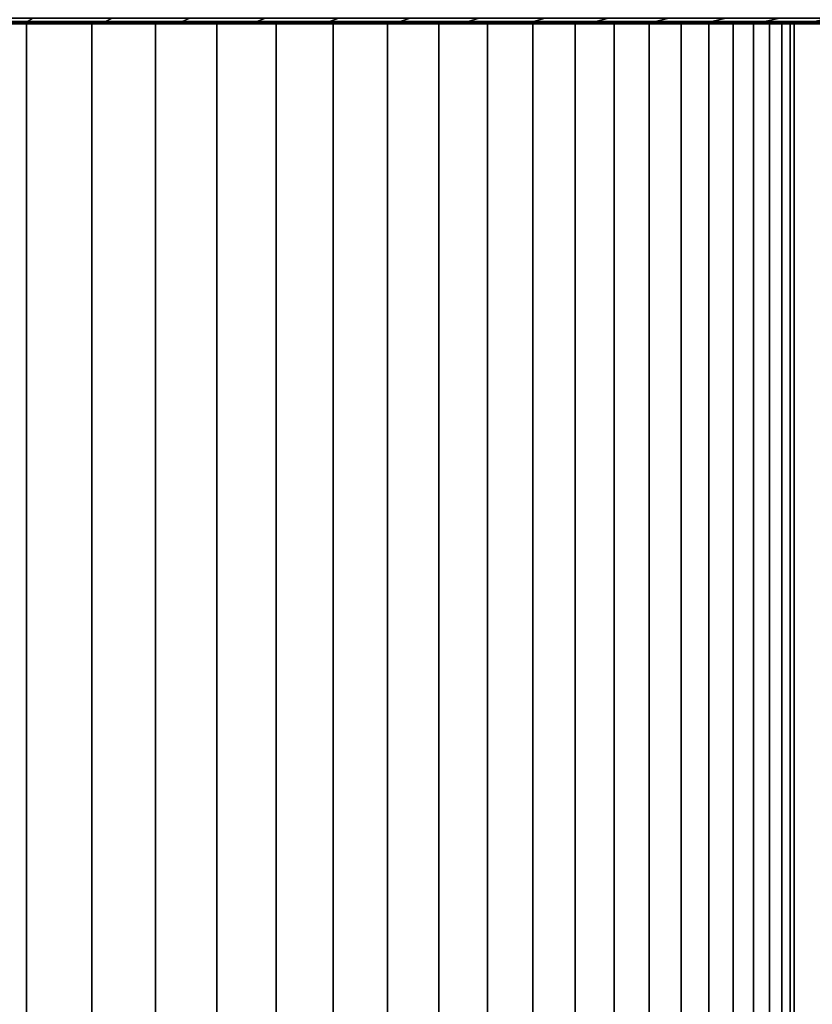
# Model space of a CAD drawing. Header units: metres. Extents: x -109 to 109, y -100 to 58.
# Tile 630 of 642: x 81.49 to 89.68, y 37.67 to 47.84. Entities that reach past the tile are written whole.
import ezdxf

# ---------------------------------------------------------------- set-up
doc = ezdxf.new("R2010")
doc.units = ezdxf.units.M
doc.layers.add('solid_21_062_100_XXX', color=7, linetype='CONTINUOUS')

msp = doc.modelspace()

# ---------------------------------------------------------------- linework, layer by layer
at = {"layer": 'solid_21_062_100_XXX'}
for points in [[(81.568405, 47.827278, 15.320876), (80.745811, 47.827278, 15.568913), (80.694618, 47.80682, 15.381207), (81.507294, 47.80682, 15.136161)], [(80.745811, 47.827278, -15.568913), (81.568405, 47.827278, -15.320876), (81.507294, 47.80682, -15.136161), (80.694618, 47.80682, -15.381207)], [(81.628914, 47.861267, 15.503784), (80.796501, 47.861267, 15.754783), (80.745811, 47.827278, 15.568913), (81.568405, 47.827278, 15.320876)], [(80.796501, 47.861267, -15.754783), (81.628914, 47.861267, -15.503784), (81.568405, 47.827278, -15.320876), (80.745811, 47.827278, -15.568913)], [(82.376633, 47.827278, 15.02941), (81.568405, 47.827278, 15.320876), (81.507294, 47.80682, 15.136161), (82.305779, 47.80682, 14.848209)], [(81.568405, 47.827278, -15.320876), (82.376633, 47.827278, -15.02941), (82.305779, 47.80682, -14.848209), (81.507294, 47.80682, -15.136161)], [(82.446785, 47.861267, 15.208838), (81.628914, 47.861267, 15.503784), (81.568405, 47.827278, 15.320876), (82.376633, 47.827278, 15.02941)], [(81.628914, 47.861267, -15.503784), (82.446785, 47.861267, -15.208838), (82.376633, 47.827278, -15.02941), (81.568405, 47.827278, -15.320876)], [(83.168198, 47.827278, 14.695342), (82.376633, 47.827278, 15.02941), (82.305779, 47.80682, 14.848209), (83.087807, 47.80682, 14.518168)], [(82.376633, 47.827278, -15.02941), (83.168198, 47.827278, -14.695342), (83.087807, 47.80682, -14.518168), (82.305779, 47.80682, -14.848209)], [(83.24781, 47.861267, 14.870782), (82.446785, 47.861267, 15.208838), (82.376633, 47.827278, 15.02941), (83.168198, 47.827278, 14.695342)], [(82.446785, 47.861267, -15.208838), (83.24781, 47.861267, -14.870782), (83.168198, 47.827278, -14.695342), (82.376633, 47.827278, -15.02941)], [(83.940865, 47.827278, 14.319618), (83.168198, 47.827278, 14.695342), (83.087807, 47.80682, 14.518168), (83.851158, 47.80682, 14.146975)], [(83.168198, 47.827278, -14.695342), (83.940865, 47.827278, -14.319618), (83.851158, 47.80682, -14.146975), (83.087807, 47.80682, -14.518168)], [(84.029701, 47.861267, 14.490573), (83.24781, 47.861267, 14.870782), (83.168198, 47.827278, 14.695342), (83.940865, 47.827278, 14.319618)], [(83.24781, 47.861267, -14.870782), (84.029701, 47.861267, -14.490573), (83.940865, 47.827278, -14.319618), (83.168198, 47.827278, -14.695342)], [(84.692444, 47.827278, 13.903304), (83.940865, 47.827278, 14.319618), (83.851158, 47.80682, 14.146975), (84.593674, 47.80682, 13.73568)], [(83.940865, 47.827278, -14.319618), (84.692444, 47.827278, -13.903304), (84.593674, 47.80682, -13.73568), (83.851158, 47.80682, -14.146975)], [(84.790245, 47.861267, 14.069288), (84.029701, 47.861267, 14.490573), (83.940865, 47.827278, 14.319618), (84.692444, 47.827278, 13.903304)], [(84.029701, 47.861267, -14.490573), (84.790245, 47.861267, -14.069288), (84.692444, 47.827278, -13.903304), (83.940865, 47.827278, -14.319618)], [(85.420792, 47.827278, 13.447578), (84.692444, 47.827278, 13.903304), (84.593674, 47.80682, 13.73568), (85.31324, 47.80682, 13.285449)], [(84.692444, 47.827278, -13.903304), (85.420792, 47.827278, -13.447578), (85.31324, 47.80682, -13.285449), (84.593674, 47.80682, -13.73568)], [(85.527298, 47.861267, 13.608123), (84.790245, 47.861267, 14.069288), (84.692444, 47.827278, 13.903304), (85.420792, 47.827278, 13.447578)], [(84.790245, 47.861267, -14.069288), (85.527298, 47.861267, -13.608123), (85.420792, 47.827278, -13.447578), (84.692444, 47.827278, -13.903304)], [(86.123863, 47.827278, 12.953735), (85.420792, 47.827278, 13.447578), (85.31324, 47.80682, 13.285449), (86.007828, 47.80682, 12.79756)], [(85.420792, 47.827278, -13.447578), (86.123863, 47.827278, -12.953735), (86.007828, 47.80682, -12.79756), (85.31324, 47.80682, -13.285449)], [(86.238754, 47.861267, 13.108383), (85.527298, 47.861267, 13.608123), (85.420792, 47.827278, 13.447578), (86.123863, 47.827278, 12.953735)], [(85.527298, 47.861267, -13.608123), (86.238754, 47.861267, -13.108383), (86.123863, 47.827278, -12.953735), (85.420792, 47.827278, -13.447578)], [(86.799644, 47.827278, 12.423173), (86.123863, 47.827278, 12.953735), (86.007828, 47.80682, 12.79756), (86.675468, 47.80682, 12.273395)], [(86.123863, 47.827278, -12.953735), (86.799644, 47.827278, -12.423173), (86.675468, 47.80682, -12.273395), (86.007828, 47.80682, -12.79756)], [(86.922607, 47.861267, 12.571487), (86.238754, 47.861267, 13.108383), (86.123863, 47.827278, 12.953735), (86.799644, 47.827278, 12.423173)], [(86.238754, 47.861267, -13.108383), (86.922607, 47.861267, -12.571487), (86.799644, 47.827278, -12.423173), (86.123863, 47.827278, -12.953735)], [(87.446236, 47.827278, 11.857396), (86.799644, 47.827278, 12.423173), (86.675468, 47.80682, 12.273395), (87.314262, 47.80682, 11.714438)], [(86.799644, 47.827278, -12.423173), (87.446236, 47.827278, -11.857396), (87.314262, 47.80682, -11.714438), (86.675468, 47.80682, -12.273395)], [(87.57692, 47.861267, 11.998956), (86.922607, 47.861267, 12.571487), (86.799644, 47.827278, 12.423173), (87.446236, 47.827278, 11.857396)], [(86.922607, 47.861267, -12.571487), (87.57692, 47.861267, -11.998956), (87.446236, 47.827278, -11.857396), (86.799644, 47.827278, -12.423173)], [(88.061798, 47.827278, 11.258008), (87.446236, 47.827278, 11.857396), (87.314262, 47.80682, 11.714438), (87.922409, 47.80682, 11.122277)], [(87.446236, 47.827278, -11.857396), (88.061798, 47.827278, -11.258008), (87.922409, 47.80682, -11.122277), (87.314262, 47.80682, -11.714438)], [(88.199829, 47.861267, 11.392411), (87.57692, 47.861267, 11.998956), (87.446236, 47.827278, 11.857396), (88.061798, 47.827278, 11.258008)], [(87.57692, 47.861267, -11.998956), (88.199829, 47.861267, -11.392411), (88.061798, 47.827278, -11.258008), (87.446236, 47.827278, -11.857396)], [(88.644592, 47.827278, 10.626708), (88.061798, 47.827278, 11.258008), (87.922409, 47.80682, 11.122277), (88.498169, 47.80682, 10.498588)], [(88.061798, 47.827278, -11.258008), (88.644592, 47.827278, -10.626708), (88.498169, 47.80682, -10.498588), (87.922409, 47.80682, -11.122277)], [(88.789574, 47.861267, 10.753574), (88.199829, 47.861267, 11.392411), (88.061798, 47.827278, 11.258008), (88.644592, 47.827278, 10.626708)], [(88.199829, 47.861267, -11.392411), (88.789574, 47.861267, -10.753574), (88.644592, 47.827278, -10.626708), (88.061798, 47.827278, -11.258008)], [(89.192955, 47.827278, 9.965285), (88.644592, 47.827278, 10.626708), (88.498169, 47.80682, 10.498588), (89.039925, 47.80682, 9.84514)], [(88.644592, 47.827278, -10.626708), (89.192955, 47.827278, -9.965285), (89.039925, 47.80682, -9.84514), (88.498169, 47.80682, -10.498588)], [(89.34449, 47.861267, 10.084255), (88.789574, 47.861267, 10.753574), (88.644592, 47.827278, 10.626708), (89.192955, 47.827278, 9.965285)], [(88.789574, 47.861267, -10.753574), (89.34449, 47.861267, -10.084255), (89.192955, 47.827278, -9.965285), (88.644592, 47.827278, -10.626708)], [(89.705338, 47.827278, 9.275615), (89.192955, 47.827278, 9.965285), (89.039925, 47.80682, 9.84514), (89.546127, 47.80682, 9.163784)], [(89.192955, 47.827278, -9.965285), (89.705338, 47.827278, -9.275615), (89.546127, 47.80682, -9.163784), (89.039925, 47.80682, -9.84514)], [(89.862991, 47.861267, 9.386352), (89.34449, 47.861267, 10.084255), (89.192955, 47.827278, 9.965285), (89.705338, 47.827278, 9.275615)], [(89.34449, 47.861267, -10.084255), (89.862991, 47.861267, -9.386352), (89.705338, 47.827278, -9.275615), (89.192955, 47.827278, -9.965285)], [(90.18029, 47.827278, 8.559651), (89.705338, 47.827278, 9.275615), (89.546127, 47.80682, 9.163784), (90.01535, 47.80682, 8.456453)], [(89.705338, 47.827278, -9.275615), (90.18029, 47.827278, -8.559651), (90.01535, 47.80682, -8.456453), (89.546127, 47.80682, -9.163784)], [(81.507294, 47.80682, 15.136161), (80.694618, 47.80682, 15.381207), (81.19677, 47.799999, 15.030868)], [(80.694618, 47.80682, -15.381207), (81.507294, 47.80682, -15.136161), (81.196678, 47.799999, -15.030895), (80.780479, 47.799999, -15.154674)], [(81.560493, 47.799999, 11.974616), (80.868645, 47.799999, 12.243976), (80.868645, 28.5, 12.243977), (81.560509, 28.5, 11.974607)], [(80.868645, 47.799999, -12.243976), (81.560493, 47.799999, -11.974616), (81.560509, 28.5, -11.974607), (80.868645, 28.5, -12.243977)], [(81.609238, 47.799999, 14.895717), (81.19677, 47.799999, 15.030868), (80.868645, 47.799999, 12.243976), (81.560493, 47.799999, 11.974616)], [(81.609154, 47.799999, -14.895746), (81.560493, 47.799999, -11.974616), (80.868645, 47.799999, -12.243976), (81.196678, 47.799999, -15.030895)], [(81.507294, 47.80682, -15.136161), (81.609154, 47.799999, -14.895746), (81.196678, 47.799999, -15.030895)], [(81.507294, 47.80682, 15.136161), (81.19677, 47.799999, 15.030868), (81.609238, 47.799999, 14.895717)], [(81.507294, 47.80682, 15.136161), (81.609238, 47.799999, 14.895717), (82.017776, 47.799999, 14.749263)], [(82.305779, 47.80682, 14.848209), (81.507294, 47.80682, 15.136161), (82.017776, 47.799999, 14.749263)], [(81.507294, 47.80682, -15.136161), (82.305779, 47.80682, -14.848209), (81.609154, 47.799999, -14.895746)], [(82.235855, 47.799999, 11.666187), (81.560493, 47.799999, 11.974616), (81.560509, 28.5, 11.974607), (82.235878, 28.5, 11.66618)], [(81.560493, 47.799999, -11.974616), (82.235855, 47.799999, -11.666187), (82.235878, 28.5, -11.66618), (81.560509, 28.5, -11.974607)], [(82.017776, 47.799999, 14.749263), (81.609238, 47.799999, 14.895717), (81.560493, 47.799999, 11.974616), (82.235855, 47.799999, 11.666187)], [(82.421921, 47.799999, -14.591693), (82.235855, 47.799999, -11.666187), (81.560493, 47.799999, -11.974616), (82.017693, 47.799999, -14.749294)], [(81.609154, 47.799999, -14.895746), (82.017693, 47.799999, -14.749294), (81.560493, 47.799999, -11.974616)], [(82.305779, 47.80682, -14.848209), (82.017693, 47.799999, -14.749294), (81.609154, 47.799999, -14.895746)], [(82.305779, 47.80682, -14.848209), (82.421921, 47.799999, -14.591693), (82.017693, 47.799999, -14.749294)], [(82.305779, 47.80682, 14.848209), (82.017776, 47.799999, 14.749263), (82.422005, 47.799999, 14.59166)], [(82.422005, 47.799999, 14.59166), (82.017776, 47.799999, 14.749263), (82.235855, 47.799999, 11.666187)], [(82.892525, 47.799999, 11.319699), (82.235855, 47.799999, 11.666187), (82.235878, 28.5, 11.66618), (82.892525, 28.5, 11.319699)], [(82.235855, 47.799999, -11.666187), (82.892525, 47.799999, -11.319699), (82.892525, 28.5, -11.319699), (82.235878, 28.5, -11.66618)], [(82.821777, 47.799999, 14.422962), (82.422005, 47.799999, 14.59166), (82.235855, 47.799999, 11.666187), (82.892525, 47.799999, 11.319699)], [(83.216675, 47.799999, -14.243347), (82.892525, 47.799999, -11.319699), (82.235855, 47.799999, -11.666187), (82.821693, 47.799999, -14.422998)], [(82.421921, 47.799999, -14.591693), (82.821693, 47.799999, -14.422998), (82.235855, 47.799999, -11.666187)], [(82.305779, 47.80682, 14.848209), (82.422005, 47.799999, 14.59166), (82.821777, 47.799999, 14.422962)], [(83.087807, 47.80682, 14.518168), (82.305779, 47.80682, 14.848209), (82.821777, 47.799999, 14.422962)], [(82.305779, 47.80682, -14.848209), (83.087807, 47.80682, -14.518168), (82.421921, 47.799999, -14.591693)], [(83.087807, 47.80682, -14.518168), (82.821693, 47.799999, -14.422998), (82.421921, 47.799999, -14.591693)], [(83.087807, 47.80682, -14.518168), (83.216675, 47.799999, -14.243347), (82.821693, 47.799999, -14.422998)], [(83.087807, 47.80682, 14.518168), (82.821777, 47.799999, 14.422962), (83.216759, 47.799999, 14.243308)], [(83.216759, 47.799999, 14.243308), (82.821777, 47.799999, 14.422962), (82.892525, 47.799999, 11.319699)], [(83.528343, 47.799999, 10.936286), (82.892525, 47.799999, 11.319699), (82.892525, 28.5, 11.319699), (83.528328, 28.5, 10.936296)], [(82.892525, 47.799999, -11.319699), (83.528343, 47.799999, -10.936286), (83.528328, 28.5, -10.936296), (82.892525, 28.5, -11.319699)], [(83.606667, 47.799999, 14.052827), (83.216759, 47.799999, 14.243308), (82.892525, 47.799999, 11.319699), (83.528343, 47.799999, 10.936286)], [(83.606583, 47.799999, -14.052871), (83.528343, 47.799999, -10.936286), (82.892525, 47.799999, -11.319699), (83.216675, 47.799999, -14.243347)], [(83.087807, 47.80682, 14.518168), (83.216759, 47.799999, 14.243308), (83.606667, 47.799999, 14.052827)], [(83.851158, 47.80682, 14.146975), (83.087807, 47.80682, 14.518168), (83.606667, 47.799999, 14.052827)], [(83.087807, 47.80682, -14.518168), (83.851158, 47.80682, -14.146975), (83.216675, 47.799999, -14.243347)], [(83.851158, 47.80682, -14.146975), (83.606583, 47.799999, -14.052871), (83.216675, 47.799999, -14.243347)], [(84.141228, 47.799999, 10.517206), (83.528343, 47.799999, 10.936286), (83.528328, 28.5, 10.936296), (84.141205, 28.5, 10.51722)], [(83.528343, 47.799999, -10.936286), (84.141228, 47.799999, -10.517206), (84.141205, 28.5, -10.51722), (83.528328, 28.5, -10.936296)], [(83.991302, 47.799999, 13.851606), (83.606667, 47.799999, 14.052827), (83.528343, 47.799999, 10.936286), (84.141228, 47.799999, 10.517206)], [(84.370117, 47.799999, -13.639935), (84.141228, 47.799999, -10.517206), (83.528343, 47.799999, -10.936286), (83.991219, 47.799999, -13.851653)], [(83.606583, 47.799999, -14.052871), (83.991219, 47.799999, -13.851653), (83.528343, 47.799999, -10.936286)], [(83.851158, 47.80682, -14.146975), (83.991219, 47.799999, -13.851653), (83.606583, 47.799999, -14.052871)], [(83.851158, 47.80682, 14.146975), (83.606667, 47.799999, 14.052827), (83.991302, 47.799999, 13.851606)], [(84.593674, 47.80682, 13.73568), (83.851158, 47.80682, 14.146975), (83.991302, 47.799999, 13.851606), (84.370209, 47.799999, 13.639885)], [(83.851158, 47.80682, -14.146975), (84.593674, 47.80682, -13.73568), (83.991219, 47.799999, -13.851653)], [(84.593674, 47.80682, -13.73568), (84.370117, 47.799999, -13.639935), (83.991219, 47.799999, -13.851653)], [(84.370209, 47.799999, 13.639885), (83.991302, 47.799999, 13.851606), (84.141228, 47.799999, 10.517206)], [(84.729172, 47.799999, 10.063836), (84.141228, 47.799999, 10.517206), (84.141205, 28.5, 10.51722), (84.729164, 28.5, 10.063841)], [(84.141228, 47.799999, -10.517206), (84.729172, 47.799999, -10.063836), (84.729164, 28.5, -10.063841), (84.141205, 28.5, -10.51722)], [(84.743217, 47.799999, 13.417748), (84.370209, 47.799999, 13.639885), (84.141228, 47.799999, 10.517206), (84.729172, 47.799999, 10.063836)], [(84.743134, 47.799999, -13.417802), (84.729172, 47.799999, -10.063836), (84.141228, 47.799999, -10.517206), (84.370117, 47.799999, -13.639935)], [(84.593674, 47.80682, -13.73568), (84.743134, 47.799999, -13.417802), (84.370117, 47.799999, -13.639935)], [(84.593674, 47.80682, 13.73568), (84.370209, 47.799999, 13.639885), (84.743217, 47.799999, 13.417748)], [(85.31324, 47.80682, 13.285449), (84.593674, 47.80682, 13.73568), (84.743217, 47.799999, 13.417748), (85.109932, 47.799999, 13.185435)], [(84.593674, 47.80682, -13.73568), (85.31324, 47.80682, -13.285449), (84.743134, 47.799999, -13.417802)], [(85.29026, 47.799999, 9.577649), (84.729172, 47.799999, 10.063836), (84.729164, 28.5, 10.063841), (85.290276, 28.5, 9.577635)], [(84.729172, 47.799999, -10.063836), (85.29026, 47.799999, -9.577649), (85.290276, 28.5, -9.577635), (84.729164, 28.5, -10.063841)], [(85.109932, 47.799999, 13.185435), (84.743217, 47.799999, 13.417748), (84.729172, 47.799999, 10.063836), (85.29026, 47.799999, 9.577649)], [(85.470001, 47.799999, -12.943175), (85.29026, 47.799999, -9.577649), (84.729172, 47.799999, -10.063836), (85.109848, 47.799999, -13.185491)], [(84.743134, 47.799999, -13.417802), (85.109848, 47.799999, -13.185491), (84.729172, 47.799999, -10.063836)], [(85.31324, 47.80682, -13.285449), (85.109848, 47.799999, -13.185491), (84.743134, 47.799999, -13.417802)], [(85.31324, 47.80682, -13.285449), (85.470001, 47.799999, -12.943175), (85.109848, 47.799999, -13.185491)], [(85.31324, 47.80682, 13.285449), (85.109932, 47.799999, 13.185435), (85.470078, 47.799999, 12.943118)], [(85.470078, 47.799999, 12.943118), (85.109932, 47.799999, 13.185435), (85.29026, 47.799999, 9.577649)], [(85.822701, 47.799999, 9.060204), (85.29026, 47.799999, 9.577649), (85.290276, 28.5, 9.577635), (85.822716, 28.5, 9.060188)], [(85.29026, 47.799999, -9.577649), (85.822701, 47.799999, -9.060204), (85.822716, 28.5, -9.060188), (85.290276, 28.5, -9.577635)], [(85.823448, 47.799999, 12.690939), (85.470078, 47.799999, 12.943118), (85.29026, 47.799999, 9.577649), (85.822701, 47.799999, 9.060204)], [(85.823364, 47.799999, -12.690998), (85.822701, 47.799999, -9.060204), (85.29026, 47.799999, -9.577649), (85.470001, 47.799999, -12.943175)], [(86.007828, 47.80682, 12.79756), (85.31324, 47.80682, 13.285449), (85.470078, 47.799999, 12.943118), (85.823448, 47.799999, 12.690939)], [(85.31324, 47.80682, -13.285449), (86.007828, 47.80682, -12.79756), (85.470001, 47.799999, -12.943175)], [(86.007828, 47.80682, -12.79756), (85.823364, 47.799999, -12.690998), (85.470001, 47.799999, -12.943175)], [(86.324738, 47.799999, 8.513193), (85.822701, 47.799999, 9.060204), (85.822716, 28.5, 9.060188), (86.324745, 28.5, 8.513189)], [(85.822701, 47.799999, -9.060204), (86.324738, 47.799999, -8.513193), (86.324745, 28.5, -8.513189), (85.822716, 28.5, -9.060188)], [(86.169647, 47.799999, 12.42918), (85.823448, 47.799999, 12.690939), (85.822701, 47.799999, 9.060204), (86.324738, 47.799999, 8.513193)], [(86.508476, 47.799999, -12.158002), (86.324738, 47.799999, -8.513193), (85.822701, 47.799999, -9.060204), (86.169571, 47.799999, -12.429241)], [(85.823364, 47.799999, -12.690998), (86.169571, 47.799999, -12.429241), (85.822701, 47.799999, -9.060204)], [(86.007828, 47.80682, -12.79756), (86.169571, 47.799999, -12.429241), (85.823364, 47.799999, -12.690998)], [(86.007828, 47.80682, 12.79756), (85.823448, 47.799999, 12.690939), (86.169647, 47.799999, 12.42918)], [(86.675468, 47.80682, 12.273395), (86.007828, 47.80682, 12.79756), (86.169647, 47.799999, 12.42918), (86.508553, 47.799999, 12.157939)], [(86.007828, 47.80682, -12.79756), (86.675468, 47.80682, -12.273395), (86.169571, 47.799999, -12.429241)], [(86.675468, 47.80682, -12.273395), (86.508476, 47.799999, -12.158002), (86.169571, 47.799999, -12.429241)], [(86.508553, 47.799999, 12.157939), (86.169647, 47.799999, 12.42918), (86.324738, 47.799999, 8.513193)], [(86.794739, 47.799999, 7.93841), (86.324738, 47.799999, 8.513193), (86.324745, 28.5, 8.513189), (86.794731, 28.5, 7.938422)], [(86.324738, 47.799999, -8.513193), (86.794739, 47.799999, -7.93841), (86.794731, 28.5, -7.938422), (86.324745, 28.5, -8.513189)], [(86.839813, 47.799999, 11.877497), (86.508553, 47.799999, 12.157939), (86.324738, 47.799999, 8.513193), (86.794739, 47.799999, 7.93841)], [(86.839737, 47.799999, -11.877561), (86.794739, 47.799999, -7.93841), (86.324738, 47.799999, -8.513193), (86.508476, 47.799999, -12.158002)], [(86.675468, 47.80682, -12.273395), (86.839737, 47.799999, -11.877561), (86.508476, 47.799999, -12.158002)], [(86.675468, 47.80682, 12.273395), (86.508553, 47.799999, 12.157939), (86.839813, 47.799999, 11.877497)], [(87.314262, 47.80682, 11.714438), (86.675468, 47.80682, 12.273395), (86.839813, 47.799999, 11.877497), (87.163208, 47.799999, 11.588037)], [(86.675468, 47.80682, -12.273395), (87.314262, 47.80682, -11.714438), (86.839737, 47.799999, -11.877561)], [(87.231148, 47.799999, 7.337741), (86.794739, 47.799999, 7.93841), (86.794731, 28.5, 7.938422), (87.231133, 28.5, 7.337762)], [(86.794739, 47.799999, -7.93841), (87.231148, 47.799999, -7.337741), (87.231133, 28.5, -7.337762), (86.794731, 28.5, -7.938422)], [(87.163208, 47.799999, 11.588037), (86.839813, 47.799999, 11.877497), (86.794739, 47.799999, 7.93841), (87.231148, 47.799999, 7.337741)], [(87.478485, 47.799999, -11.289794), (87.231148, 47.799999, -7.337741), (86.794739, 47.799999, -7.93841), (87.163139, 47.799999, -11.588103)], [(86.839737, 47.799999, -11.877561), (87.163139, 47.799999, -11.588103), (86.794739, 47.799999, -7.93841)], [(87.314262, 47.80682, -11.714438), (87.163139, 47.799999, -11.588103), (86.839737, 47.799999, -11.877561)], [(87.314262, 47.80682, -11.714438), (87.478485, 47.799999, -11.289794), (87.163139, 47.799999, -11.588103)], [(87.314262, 47.80682, 11.714438), (87.163208, 47.799999, 11.588037), (87.478554, 47.799999, 11.289726)], [(87.478554, 47.799999, 11.289726), (87.163208, 47.799999, 11.588037), (87.231148, 47.799999, 7.337741)], [(87.632545, 47.799999, 6.713157), (87.231148, 47.799999, 7.337741), (87.231133, 28.5, 7.337762), (87.632538, 28.5, 6.713167)], [(87.231148, 47.799999, -7.337741), (87.632545, 47.799999, -6.713157), (87.632538, 28.5, -6.713167), (87.231133, 28.5, -7.337762)], [(87.785507, 47.799999, 10.982891), (87.478554, 47.799999, 11.289726), (87.231148, 47.799999, 7.337741), (87.632545, 47.799999, 6.713157)], [(87.785439, 47.799999, -10.982962), (87.632545, 47.799999, -6.713157), (87.231148, 47.799999, -7.337741), (87.478485, 47.799999, -11.289794)], [(87.922409, 47.80682, 11.122277), (87.314262, 47.80682, 11.714438), (87.478554, 47.799999, 11.289726)], [(87.314262, 47.80682, -11.714438), (87.922409, 47.80682, -11.122277), (87.478485, 47.799999, -11.289794)], [(87.922409, 47.80682, -11.122277), (87.785439, 47.799999, -10.982962), (87.478485, 47.799999, -11.289794)], [(87.922409, 47.80682, 11.122277), (87.478554, 47.799999, 11.289726), (87.785507, 47.799999, 10.982891)], [(87.99762, 47.799999, 6.066692), (87.632545, 47.799999, 6.713157), (87.632538, 28.5, 6.713167), (87.997627, 28.5, 6.066675)], [(87.632545, 47.799999, -6.713157), (87.99762, 47.799999, -6.066692), (87.997627, 28.5, -6.066675), (87.632538, 28.5, -6.713167)], [(88.083954, 47.799999, 10.667645), (87.785507, 47.799999, 10.982891), (87.632545, 47.799999, 6.713157), (87.99762, 47.799999, 6.066692)], [(88.083885, 47.799999, -10.667717), (87.99762, 47.799999, -6.066692), (87.632545, 47.799999, -6.713157), (87.785439, 47.799999, -10.982962)], [(87.922409, 47.80682, -11.122277), (88.498169, 47.80682, -10.498588), (88.083885, 47.799999, -10.667717), (87.785439, 47.799999, -10.982962)], [(87.922409, 47.80682, 11.122277), (87.785507, 47.799999, 10.982891), (88.083954, 47.799999, 10.667645)], [(88.498169, 47.80682, 10.498588), (87.922409, 47.80682, 11.122277), (88.083954, 47.799999, 10.667645)], [(88.325203, 47.799999, 5.400416), (87.99762, 47.799999, 6.066692), (87.997627, 28.5, 6.066675), (88.325218, 28.5, 5.400395)], [(87.99762, 47.799999, -6.066692), (88.325203, 47.799999, -5.400416), (88.325218, 28.5, -5.400395), (87.997627, 28.5, -6.066675)], [(88.373558, 47.799999, 10.344334), (88.083954, 47.799999, 10.667645), (87.99762, 47.799999, 6.066692), (88.325203, 47.799999, 5.400416)], [(88.373497, 47.799999, -10.344407), (88.325203, 47.799999, -5.400416), (87.99762, 47.799999, -6.066692), (88.083885, 47.799999, -10.667717)], [(88.498169, 47.80682, -10.498588), (88.373497, 47.799999, -10.344407), (88.083885, 47.799999, -10.667717)], [(88.498169, 47.80682, 10.498588), (88.083954, 47.799999, 10.667645), (88.373558, 47.799999, 10.344334)], [(88.614227, 47.799999, 4.716507), (88.325203, 47.799999, 5.400416), (88.325218, 28.5, 5.400395), (88.614235, 28.5, 4.7165)], [(88.325203, 47.799999, -5.400416), (88.614227, 47.799999, -4.716507), (88.614235, 28.5, -4.7165), (88.325218, 28.5, -5.400395)], [(88.654144, 47.799999, 10.01316), (88.373558, 47.799999, 10.344334), (88.325203, 47.799999, 5.400416), (88.614227, 47.799999, 4.716507)], [(88.654083, 47.799999, -10.013235), (88.614227, 47.799999, -4.716507), (88.325203, 47.799999, -5.400416), (88.373497, 47.799999, -10.344407)], [(88.498169, 47.80682, -10.498588), (89.039925, 47.80682, -9.84514), (88.654083, 47.799999, -10.013235), (88.373497, 47.799999, -10.344407)], [(88.498169, 47.80682, 10.498588), (88.373558, 47.799999, 10.344334), (88.654144, 47.799999, 10.01316)], [(89.039925, 47.80682, 9.84514), (88.498169, 47.80682, 10.498588), (88.654144, 47.799999, 10.01316)], [(88.863739, 47.799999, 4.017209), (88.614227, 47.799999, 4.716507), (88.614235, 28.5, 4.7165), (88.863731, 28.5, 4.017221)], [(88.614227, 47.799999, -4.716507), (88.863739, 47.799999, -4.017209), (88.863731, 28.5, -4.017221), (88.614235, 28.5, -4.7165)], [(88.925529, 47.799999, 9.674335), (88.654144, 47.799999, 10.01316), (88.614227, 47.799999, 4.716507), (88.863739, 47.799999, 4.017209)], [(88.925476, 47.799999, -9.674413), (88.863739, 47.799999, -4.017209), (88.614227, 47.799999, -4.716507), (88.654083, 47.799999, -10.013235)], [(89.039925, 47.80682, -9.84514), (88.925476, 47.799999, -9.674413), (88.654083, 47.799999, -10.013235)], [(89.039925, 47.80682, 9.84514), (88.654144, 47.799999, 10.01316), (88.925529, 47.799999, 9.674335)], [(89.072914, 47.799999, 3.304815), (88.863739, 47.799999, 4.017209), (88.863731, 28.5, 4.017221), (89.072906, 28.5, 3.304838)], [(88.863739, 47.799999, -4.017209), (89.072914, 47.799999, -3.304815), (89.072906, 28.5, -3.304838), (88.863731, 28.5, -4.017221)], [(89.187424, 47.799999, 9.328228), (88.925529, 47.799999, 9.674335), (88.863739, 47.799999, 4.017209), (89.072914, 47.799999, 3.304815)], [(89.18737, 47.799999, -9.328307), (89.072914, 47.799999, -3.304815), (88.863739, 47.799999, -4.017209), (88.925476, 47.799999, -9.674413)], [(89.039925, 47.80682, -9.84514), (89.546127, 47.80682, -9.163784), (89.18737, 47.799999, -9.328307), (88.925476, 47.799999, -9.674413)], [(89.039925, 47.80682, 9.84514), (88.925529, 47.799999, 9.674335), (89.187424, 47.799999, 9.328228)], [(89.546127, 47.80682, 9.163784), (89.039925, 47.80682, 9.84514), (89.187424, 47.799999, 9.328228)], [(89.241074, 47.799999, 2.581661), (89.072914, 47.799999, 3.304815), (89.072906, 28.5, 3.304838), (89.241074, 28.5, 2.581676)], [(89.072914, 47.799999, -3.304815), (89.241074, 47.799999, -2.581661), (89.241074, 28.5, -2.581676), (89.072906, 28.5, -3.304838)], [(89.187424, 47.799999, 9.328228), (89.072914, 47.799999, 3.304815), (89.241074, 47.799999, 2.581661)], [(89.439674, 47.799999, -8.975047), (89.241074, 47.799999, -2.581661), (89.072914, 47.799999, -3.304815), (89.18737, 47.799999, -9.328307)], [(89.546127, 47.80682, -9.163784), (89.439674, 47.799999, -8.975047), (89.18737, 47.799999, -9.328307)], [(89.546127, 47.80682, 9.163784), (89.187424, 47.799999, 9.328228), (89.439728, 47.799999, 8.974967)], [(89.439728, 47.799999, 8.974967), (89.187424, 47.799999, 9.328228), (89.241074, 47.799999, 2.581661), (89.367676, 47.799999, 1.85011)], [(89.367676, 47.799999, 1.85011), (89.241074, 47.799999, 2.581661), (89.241074, 28.5, 2.581676), (89.367676, 28.5, 1.850093)], [(89.241074, 47.799999, -2.581661), (89.367676, 47.799999, -1.85011), (89.367676, 28.5, -1.850093), (89.241074, 28.5, -2.581676)], [(89.439674, 47.799999, -8.975047), (89.367676, 47.799999, -1.85011), (89.241074, 47.799999, -2.581661)], [(89.452309, 47.799999, 1.112499), (89.367676, 47.799999, 1.85011), (89.367676, 28.5, 1.850093), (89.452316, 28.5, 1.112475)], [(89.367676, 47.799999, -1.85011), (89.452309, 47.799999, -1.112499), (89.452316, 28.5, -1.112475), (89.367676, 28.5, -1.850093)], [(89.439728, 47.799999, 8.974967), (89.367676, 47.799999, 1.85011), (89.452309, 47.799999, 1.112499)], [(89.682106, 47.799999, -8.615025), (89.452309, 47.799999, -1.112499), (89.367676, 47.799999, -1.85011), (89.439674, 47.799999, -8.975047)], [(89.546127, 47.80682, -9.163784), (90.01535, 47.80682, -8.456453), (89.682106, 47.799999, -8.615025), (89.439674, 47.799999, -8.975047)], [(89.546127, 47.80682, 9.163784), (89.439728, 47.799999, 8.974967), (89.682159, 47.799999, 8.614943)], [(89.439728, 47.799999, 8.974967), (89.452309, 47.799999, 1.112499), (89.494698, 47.799999, 0.371239)], [(89.682159, 47.799999, 8.614943), (89.439728, 47.799999, 8.974967), (89.494698, 47.799999, 0.371239), (89.682106, 47.799999, -8.615025)], [(89.494698, 47.799999, 0.371239), (89.452309, 47.799999, 1.112499), (89.452316, 28.5, 1.112475), (89.494698, 28.5, 0.371229)], [(89.452309, 47.799999, -1.112499), (89.494698, 47.799999, -0.371239), (89.494698, 28.5, -0.371229), (89.452316, 28.5, -1.112475)], [(89.682106, 47.799999, -8.615025), (89.494698, 47.799999, -0.371239), (89.452309, 47.799999, -1.112499)], [(89.494698, 47.799999, -0.371239), (89.494698, 47.799999, 0.371239), (89.494698, 28.5, 0.371229), (89.494698, 28.5, -0.371229)], [(89.682106, 47.799999, -8.615025), (89.494698, 47.799999, 0.371239), (89.494698, 47.799999, -0.371239)], [(90.01535, 47.80682, 8.456453), (89.546127, 47.80682, 9.163784), (89.682159, 47.799999, 8.614943)], [(90.01535, 47.80682, -8.456453), (89.914536, 47.799999, -8.24845), (89.682106, 47.799999, -8.615025)], [(89.682106, 47.799999, -8.615025), (89.914536, 47.799999, -8.24845), (89.682159, 47.799999, 8.614943)]]:
    msp.add_3dface(points, dxfattribs=at)

doc.saveas('drawing.dxf')
